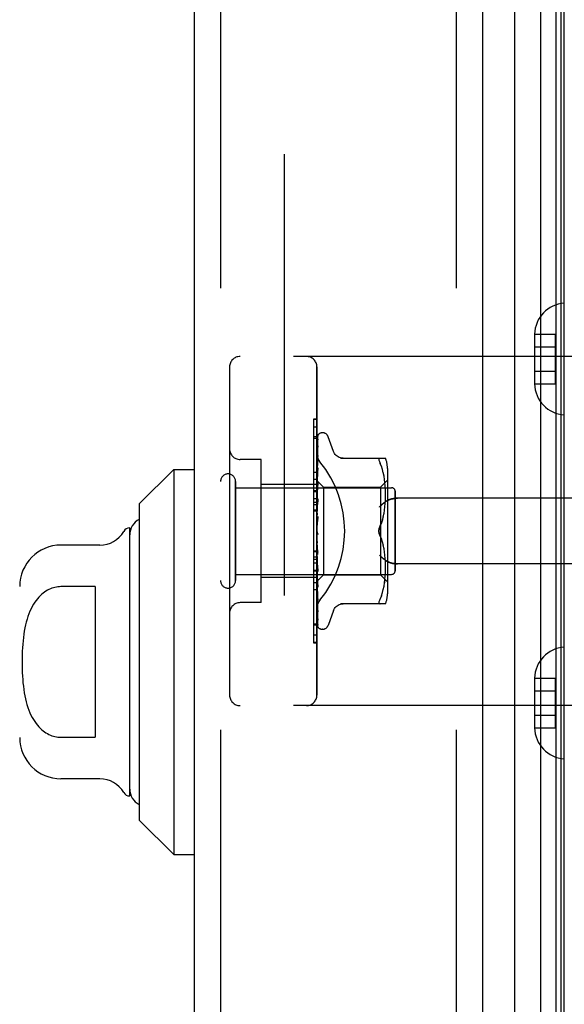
# Model space of a CAD drawing. Header units: inches. Extents: x 0 to 230, y 0 to 149.
# Tile 275 of 285: x 119.4 to 120.95, y 102.62 to 105.44. Entities that reach past the tile are written whole.
import ezdxf

# ---------------------------------------------------------------- set-up
doc = ezdxf.new("R2010")
doc.units = ezdxf.units.IN
doc.header["$LTSCALE"] = 12.648283
doc.header["$MEASUREMENT"] = 0
doc.linetypes.add('HIDDEN', pattern=[0.2, 0.1, -0.1])
doc.layers.get('0').update_dxf_attribs({"linetype": 'CONTINUOUS'})
for name, color, linetype in [('DEFAULT_2', 8, 'HIDDEN'), ('DIMENSIONS', 7, 'CONTINUOUS'), ('LEFTHAND_DOOR_ASSEMBLY', 7, 'CONTINUOUS'), ('RIGHTHAND_DOOR_ASSEMBLY', 7, 'CONTINUOUS')]:
    doc.layers.add(name, color=color, linetype=linetype)
doc.styles.get("Standard").update_dxf_attribs({"font": 'arial.ttf'})
doc.dimstyles.new('DIMSTYLE_1', dxfattribs={"dimtxt": 1.014568, "dimasz": 1.352758, "dimexe": 0.09, "dimexo": 0.07, "dimgap": 0.0375, "dimtad": 0, "dimtih": 1, "dimtoh": 1, "dimzin": 4, "dimdsep": 46, "dimtxsty": 'Standard', "dimblk": '_FILLED', "dimblk1": '_FILLED', "dimblk2": '_FILLED', "dimcen": 0.09, "dimadec": 3, "dimazin": 1, "dimtfac": 1, "dimtdec": 3, "dimtofl": 0, "dimtmove": 0, "dimatfit": 3, "dimldrblk": '_FILLED', "dimfxl": 0, "dimtolj": 1, "dimtzin": 4, "dimarcsym": 0})

# ---------------------------------------------------------------- blocks, each defined once
blk = doc.blocks.new('_FILLED')
at = {"color": 0, "linetype": 'ByBlock'}
blk.add_solid([(0, 0), (-1, 0.2), (-1, -0.2)], dxfattribs=at)
blk = doc.blocks.new('*D10')
at = {"layer": 'DIMENSIONS', "color": 2, "linetype": 'Continuous'}
for p, q in [((119.9703, 103.026), (119.9703, 100.0776)), ((131.6363, 103.026), (131.6363, 100.0776)), ((119.9703, 101.2951), (123.5233, 101.2951)), ((131.6363, 101.2951), (128.0832, 101.2951))]:
    blk.add_line(p, q, dxfattribs=at)
at = {"layer": 'DIMENSIONS', "color": 2, "linetype": 'Continuous', "xscale": 1.3527575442, "yscale": 1.3527575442, "zscale": 1.3527575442, "rotation": 180}
blk.add_blockref('_FILLED', (119.9703, 101.2951), dxfattribs=at)
at = {"layer": 'DIMENSIONS', "color": 2, "linetype": 'Continuous', "xscale": 1.3527575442, "yscale": 1.3527575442, "zscale": 1.3527575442}
blk.add_blockref('_FILLED', (131.6363, 101.2951), dxfattribs=at)
at = {"layer": 'DIMENSIONS', "color": 2, "linetype": 'Continuous', "insert": (125.8033, 101.8024), "char_height": 1.01457, "width": 5.582011, "attachment_point": 2, "line_spacing_factor": 0.9}
blk.add_mtext('11.67\\PUSABLE\\PDEPTH', dxfattribs=at)
blk = doc.blocks.new('*D12')
at = {"layer": 'DIMENSIONS', "color": 2, "linetype": 'Continuous'}
for p, q in [((120.1223, 108.8479), (115.6254, 108.8479)), ((116.8429, 108.8479), (116.8429, 73.8625)), ((116.8429, 36.8479), (116.8429, 71.8334)), ((120.1333, 36.8479), (115.6254, 36.8479))]:
    blk.add_line(p, q, dxfattribs=at)
at = {"layer": 'DIMENSIONS', "color": 2, "linetype": 'Continuous', "xscale": 1.3527575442, "yscale": 1.3527575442, "zscale": 1.3527575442}
for p, rotation in [((116.8429, 108.8479), 90), ((116.8429, 36.8479), 270)]:
    blk.add_blockref('_FILLED', p, dxfattribs=dict(at, rotation=rotation))
at = {"layer": 'DIMENSIONS', "color": 2, "linetype": 'Continuous', "insert": (116.8429, 73.3552), "char_height": 1.01457, "width": 3.545331, "attachment_point": 2, "line_spacing_factor": 0.9}
blk.add_mtext('72.00', dxfattribs=at)

msp = doc.modelspace()

# ---------------------------------------------------------------- linework, layer by layer
at = {"layer": 'DEFAULT_2', "color": 8, "linetype": 'HIDDEN'}
msp.add_line((120.1527, 107.5824), (120.1527, 38.1135), dxfattribs=at)
at = {"layer": 'LEFTHAND_DOOR_ASSEMBLY', "color": 8, "linetype": 'HIDDEN'}
for p, q in [((119.9703, 108.4629), (119.9703, 37.2329)), ((120.6453, 108.4629), (120.6453, 37.2329)), ((121.4443, 104.4729), (120.0263, 104.4729)), ((119.9963, 104.4429), (119.9963, 103.5029)), ((120.2463, 103.5029), (120.2463, 104.4429)), ((120.2363, 104.2707), (120.2363, 103.86)), ((120.2463, 104.2707), (120.2363, 104.2707)), ((120.2463, 104.2423), (120.2363, 104.2423)), ((120.0863, 104.1779), (120.0263, 104.1779)), ((120.0863, 103.7679), (120.0863, 104.1779)), ((120.2463, 104.121), (120.2363, 104.121)), ((120.0133, 103.8309), (120.0133, 104.1149)), ((120.0133, 104.0969), (120.4603, 104.0969)), ((120.2463, 104.1059), (120.0863, 104.1059)), ((120.2463, 104.0649), (120.2363, 104.0649)), ((120.4703, 103.8589), (120.4703, 104.0869)), ((121.4443, 104.0667), (120.4767, 104.0667)), ((120.2463, 104.0548), (120.2363, 104.0548)), ((120.2463, 104.0476), (120.2363, 104.0476)), ((120.2463, 104.0326), (120.2363, 104.0326)), ((120.2363, 103.9163), (120.2463, 103.9163)), ((121.4443, 103.8792), (120.4767, 103.8792)), ((120.0133, 103.8489), (120.4603, 103.8489)), ((120.2463, 103.8399), (120.0863, 103.8399)), ((120.2363, 103.86), (120.2463, 103.86)), ((120.2363, 103.8596), (120.2363, 103.6523)), ((120.2463, 103.8596), (120.2363, 103.8596)), ((120.2463, 103.858), (120.2363, 103.858)), ((120.2463, 103.8045), (120.2363, 103.8045)), ((120.0863, 103.7679), (120.0263, 103.7679)), ((120.2363, 103.7076), (120.2463, 103.7076)), ((120.2463, 103.6532), (120.2363, 103.6532)), ((120.2363, 103.6523), (120.2463, 103.6523)), ((121.4443, 103.4729), (120.0263, 103.4729))]:
    msp.add_line(p, q, dxfattribs=at)
for points in [[(120.255, 104.1709), (120.2546, 104.1715), (120.2541, 104.1721), (120.2537, 104.1727), (120.2532, 104.1734), (120.2528, 104.174), (120.2523, 104.1747), (120.2519, 104.1753), (120.2515, 104.176), (120.2511, 104.1767), (120.2507, 104.1774), (120.2503, 104.1782), (120.25, 104.1789), (120.2496, 104.1796), (120.2493, 104.1804), (120.249, 104.1812), (120.2487, 104.1819), (120.2484, 104.1827), (120.2481, 104.1835), (120.2478, 104.1843), (120.2476, 104.185), (120.2474, 104.1858), (120.2472, 104.1866), (120.247, 104.1874), (120.2469, 104.1882), (120.2467, 104.189), (120.2466, 104.1897), (120.2465, 104.1905), (120.2464, 104.1913), (120.2463, 104.1921), (120.2463, 104.1928), (120.2463, 104.1936), (120.2463, 104.1943)], [(120.4767, 104.0667), (120.4754, 104.0667), (120.4741, 104.0666), (120.4729, 104.0666), (120.4716, 104.0665), (120.4704, 104.0664), (120.4691, 104.0663), (120.4679, 104.0662), (120.4667, 104.066), (120.4655, 104.0658), (120.4644, 104.0656), (120.4632, 104.0654), (120.4621, 104.0652), (120.461, 104.065), (120.46, 104.0647), (120.4589, 104.0644), (120.4579, 104.0642), (120.457, 104.0639), (120.456, 104.0636), (120.4551, 104.0633), (120.4542, 104.0629), (120.4533, 104.0626), (120.4525, 104.0623), (120.4517, 104.0619), (120.4509, 104.0616), (120.4501, 104.0612), (120.4494, 104.0608), (120.4487, 104.0604), (120.448, 104.0601), (120.4473, 104.0597), (120.4467, 104.0593)], [(120.4255, 104.0417), (120.426, 104.0423), (120.4265, 104.0428), (120.427, 104.0434), (120.4276, 104.0439), (120.4281, 104.0445), (120.4287, 104.0451), (120.4293, 104.0457), (120.4299, 104.0462), (120.4305, 104.0468), (120.4311, 104.0474), (120.4317, 104.0479), (120.4323, 104.0485), (120.4329, 104.049), (120.4336, 104.0496), (120.4342, 104.0501), (120.4349, 104.0507), (120.4355, 104.0512), (120.4362, 104.0518), (120.4368, 104.0523), (120.4375, 104.0528), (120.4381, 104.0533), (120.4388, 104.0538), (120.4395, 104.0543), (120.4401, 104.0548), (120.4408, 104.0553), (120.4415, 104.0558), (120.4421, 104.0563), (120.4428, 104.0567), (120.4434, 104.0572), (120.4441, 104.0576), (120.4448, 104.0581), (120.4454, 104.0585), (120.446, 104.0589), (120.4467, 104.0593)], [(120.4467, 103.8866), (120.446, 103.887), (120.4454, 103.8874), (120.4448, 103.8878), (120.4441, 103.8883), (120.4434, 103.8887), (120.4428, 103.8891), (120.4421, 103.8896), (120.4415, 103.8901), (120.4408, 103.8906), (120.4401, 103.891), (120.4395, 103.8915), (120.4388, 103.892), (120.4381, 103.8925), (120.4375, 103.8931), (120.4368, 103.8936), (120.4362, 103.8941), (120.4355, 103.8947), (120.4349, 103.8952), (120.4342, 103.8957), (120.4336, 103.8963), (120.4329, 103.8968), (120.4323, 103.8974), (120.4317, 103.898), (120.4311, 103.8985), (120.4305, 103.8991), (120.4299, 103.8997), (120.4293, 103.9002), (120.4287, 103.9008), (120.4281, 103.9014), (120.4276, 103.9019), (120.427, 103.9025), (120.4265, 103.9031), (120.426, 103.9036), (120.4255, 103.9042)], [(120.4467, 103.8866), (120.4473, 103.8862), (120.448, 103.8858), (120.4487, 103.8854), (120.4494, 103.8851), (120.4501, 103.8847), (120.4509, 103.8843), (120.4517, 103.884), (120.4525, 103.8836), (120.4533, 103.8833), (120.4542, 103.883), (120.4551, 103.8826), (120.456, 103.8823), (120.457, 103.882), (120.4579, 103.8817), (120.4589, 103.8814), (120.46, 103.8812), (120.461, 103.8809), (120.4621, 103.8807), (120.4632, 103.8804), (120.4644, 103.8802), (120.4655, 103.88), (120.4667, 103.8799), (120.4679, 103.8797), (120.4691, 103.8796), (120.4704, 103.8795), (120.4716, 103.8794), (120.4729, 103.8793), (120.4741, 103.8792), (120.4754, 103.8792), (120.4767, 103.8792)], [(120.2463, 103.7516), (120.2463, 103.7523), (120.2463, 103.7531), (120.2463, 103.7538), (120.2464, 103.7546), (120.2465, 103.7554), (120.2466, 103.7561), (120.2467, 103.7569), (120.2469, 103.7577), (120.247, 103.7585), (120.2472, 103.7593), (120.2474, 103.7601), (120.2476, 103.7608), (120.2478, 103.7616), (120.2481, 103.7624), (120.2484, 103.7632), (120.2487, 103.764), (120.249, 103.7647), (120.2493, 103.7655), (120.2496, 103.7662), (120.25, 103.767), (120.2503, 103.7677), (120.2507, 103.7684), (120.2511, 103.7692), (120.2515, 103.7699), (120.2519, 103.7705), (120.2523, 103.7712), (120.2528, 103.7719), (120.2532, 103.7725), (120.2537, 103.7732), (120.2541, 103.7738), (120.2546, 103.7744), (120.255, 103.775)]]:
    msp.add_lwpolyline(points, dxfattribs=at)
for centre, radius, start, end in [((120.0263, 104.4429), 0.03, 90, 180), ((120.2163, 104.4429), 0.03, 0, 90), ((120.0263, 104.2079), 0.03, 180, 270), ((119.9918, 104.1149), 0.0215, 360, 180), ((120.4603, 104.0869), 0.01, 360, 90), ((120.4603, 103.8589), 0.01, 270, 0), ((119.9918, 103.8309), 0.0215, 180, 0), ((120.0263, 103.7379), 0.03, 90, 180), ((120.0263, 103.5029), 0.03, 180, 270), ((120.2163, 103.5029), 0.03, 270, 360)]:
    msp.add_arc(centre, radius, start, end, dxfattribs=at)
msp.add_ellipse((120.0133, 103.9729), major_axis=(0, 0.3125), ratio=1, start_param=-2.256904, end_param=-0.884689, dxfattribs=at)
at = {"layer": 'RIGHTHAND_DOOR_ASSEMBLY', "color": 7, "linetype": 'Continuous'}
for p, q in [((120.8875, 37.1826), (120.8875, 108.5133)), ((120.9309, 108.5044), (120.9309, 37.1915)), ((120.9446, 108.4976), (120.9446, 37.1983)), ((120.9534, 108.4952), (120.9534, 37.2006)), ((120.8123, 108.4849), (120.8123, 37.2109)), ((119.7378, 104.0507), (119.8362, 104.1491)), ((119.8362, 104.1491), (119.8362, 103.0468)), ((119.8362, 104.1491), (119.8953, 104.1491)), ((119.7378, 104.0507), (119.7378, 103.1452)), ((119.7102, 103.2141), (119.7102, 103.9818)), ((119.6249, 103.9326), (119.5134, 103.9326)), ((119.6118, 103.8136), (119.5134, 103.8136)), ((119.6118, 103.8136), (119.6118, 103.3823)), ((119.5134, 103.3823), (119.6118, 103.3823)), ((119.6249, 103.2633), (119.5134, 103.2633)), ((119.7378, 103.1452), (119.8362, 103.0468)), ((119.8362, 103.0468), (119.8953, 103.0468))]:
    msp.add_line(p, q, dxfattribs=at)
at = {"layer": 'RIGHTHAND_DOOR_ASSEMBLY', "color": 3, "linetype": 'Continuous'}
for p, q in [((119.8953, 108.4629), (119.8953, 37.2329)), ((120.7203, 108.4629), (120.7203, 37.2329))]:
    msp.add_line(p, q, dxfattribs=at)
at = {"layer": 'RIGHTHAND_DOOR_ASSEMBLY', "color": 8, "linetype": 'HIDDEN'}
for p, q in [((119.9703, 108.4629), (119.9703, 37.2329)), ((120.6453, 108.4629), (120.6453, 37.2329)), ((120.8698, 104.5365), (120.8698, 104.5354)), ((120.8698, 104.5365), (120.9298, 104.5365)), ((120.8698, 104.5354), (120.8698, 104.3955)), ((120.9298, 104.3944), (120.9298, 104.5365)), ((120.8698, 104.5004), (120.9298, 104.5004)), ((121.4443, 104.4729), (120.0263, 104.4729)), ((119.9963, 104.4429), (119.9963, 103.5029)), ((120.2463, 104.4429), (120.2463, 103.5029)), ((120.8698, 104.4304), (120.9298, 104.4304)), ((120.8698, 104.3955), (120.8698, 104.3944)), ((120.8698, 104.3944), (120.9298, 104.3944)), ((120.2363, 104.2936), (120.2363, 104.0863)), ((120.2463, 104.2936), (120.2363, 104.2936)), ((120.2463, 104.2927), (120.2363, 104.2927)), ((120.2463, 104.2383), (120.2363, 104.2383)), ((120.247, 104.1158), (120.2489, 104.2446)), ((120.247, 104.1157), (120.2489, 104.244)), ((120.247, 104.1107), (120.2489, 104.2353)), ((120.247, 104.1105), (120.2489, 104.2336)), ((120.2497, 104.2468), (120.2492, 104.2462)), ((120.2628, 104.2542), (120.2619, 104.2542)), ((120.2938, 104.2009), (120.2784, 104.2432)), ((120.247, 104.1006), (120.2489, 104.2166)), ((120.247, 104.1003), (120.2489, 104.2137)), ((120.2489, 104.2166), (120.2489, 104.2171)), ((120.2489, 104.2137), (120.249, 104.2142)), ((120.0863, 104.1779), (120.0263, 104.1779)), ((120.0863, 103.7679), (120.0863, 104.1779)), ((120.2473, 104.176), (120.2465, 104.169)), ((120.247, 104.0858), (120.2489, 104.1891)), ((120.247, 104.0855), (120.2489, 104.1852)), ((120.2481, 104.1831), (120.2473, 104.176)), ((120.2489, 104.1892), (120.2481, 104.1831)), ((120.2489, 104.1891), (120.2489, 104.1892)), ((120.2489, 104.1891), (120.2489, 104.1891)), ((120.2489, 104.1852), (120.2489, 104.1853)), ((120.3135, 104.1813), (120.4428, 104.1813)), ((120.2465, 104.169), (120.2463, 104.1668)), ((120.2481, 104.1464), (120.2469, 104.1342)), ((120.247, 104.067), (120.2489, 104.1537)), ((120.247, 104.0666), (120.2489, 104.149)), ((120.2489, 104.1536), (120.2481, 104.1464)), ((120.2489, 104.1537), (120.2489, 104.1536)), ((120.431, 104.1582), (120.4273, 104.1667)), ((120.434, 104.1494), (120.4309, 104.1583)), ((120.4365, 104.14), (120.434, 104.1494)), ((120.4483, 104.1525), (120.4483, 103.7933)), ((120.2363, 104.1414), (120.2463, 104.1414)), ((120.2469, 104.1342), (120.2463, 104.128)), ((120.2463, 104.1172), (120.2653, 104.0982)), ((120.4283, 104.0982), (120.4483, 104.1182)), ((120.4385, 104.1305), (120.4365, 104.1401)), ((120.44, 104.1209), (120.4385, 104.1305)), ((120.4411, 104.1116), (120.44, 104.121)), ((120.0133, 104.1149), (120.0133, 103.8309)), ((120.0133, 104.0969), (120.4603, 104.0969)), ((120.2463, 104.1059), (120.0863, 104.1059)), ((120.2463, 104.1136), (120.247, 104.1107)), ((120.2463, 104.1085), (120.247, 104.1105)), ((120.2463, 104.1051), (120.247, 104.1006)), ((120.2463, 104.0967), (120.247, 104.1004)), ((120.2477, 104.099), (120.2463, 104.0835)), ((120.2463, 104.0918), (120.247, 104.0859)), ((120.247, 104.1158), (120.247, 104.1158)), ((120.247, 104.1157), (120.247, 104.1158)), ((120.247, 104.0448), (120.2489, 104.1118)), ((120.247, 104.1107), (120.247, 104.1105)), ((120.247, 104.1105), (120.247, 104.1107)), ((120.247, 104.0443), (120.2489, 104.1064)), ((120.247, 104.1006), (120.247, 104.1004)), ((120.247, 104.1003), (120.247, 104.1006)), ((120.2489, 104.1116), (120.2477, 104.099)), ((120.2489, 104.1118), (120.2489, 104.1116)), ((120.2653, 104.0982), (120.2653, 103.8477)), ((120.2653, 104.0982), (120.4283, 104.0982)), ((120.4283, 104.0982), (120.4283, 103.9729)), ((120.4419, 104.1026), (120.4411, 104.1116)), ((120.4424, 104.094), (120.4419, 104.1027)), ((120.4427, 104.0856), (120.4424, 104.0941)), ((120.2463, 104.0879), (120.2363, 104.0879)), ((120.2363, 104.0863), (120.2463, 104.0863)), ((120.2363, 104.0859), (120.2363, 103.6751)), ((120.2463, 104.0859), (120.2363, 104.0859)), ((120.2463, 104.0804), (120.247, 104.0856)), ((120.2463, 104.0741), (120.247, 104.0671)), ((120.2463, 104.0603), (120.247, 104.0667)), ((120.2489, 104.0645), (120.2463, 104.035)), ((120.247, 104.0855), (120.247, 104.0859)), ((120.247, 104.0858), (120.247, 104.0856)), ((120.247, 104.0666), (120.247, 104.0671)), ((120.247, 104.067), (120.247, 104.0667)), ((120.247, 104.0199), (120.2489, 104.0648)), ((120.2489, 104.0648), (120.2489, 104.0646)), ((120.4419, 104.0514), (120.4424, 104.0605)), ((120.4424, 104.0603), (120.4427, 104.069)), ((120.4428, 104.0773), (120.4427, 104.0857)), ((120.4427, 104.0689), (120.4428, 104.0775)), ((120.4703, 104.0869), (120.4703, 103.8589)), ((121.4443, 104.0667), (120.4767, 104.0667)), ((120.2463, 104.0528), (120.247, 104.0449)), ((120.2463, 104.037), (120.247, 104.0445)), ((120.247, 104.0194), (120.2489, 104.0588)), ((120.247, 104.0447), (120.247, 104.0449)), ((120.247, 104.0448), (120.247, 104.0445)), ((120.247, 104.0443), (120.247, 104.0447)), ((120.4385, 104.0236), (120.44, 104.0331)), ((120.44, 104.033), (120.4411, 104.0425)), ((120.4411, 104.0423), (120.4419, 104.0516)), ((120.2463, 104.0296), (120.2363, 104.0296)), ((120.2463, 104.0287), (120.247, 104.0201)), ((120.2463, 104.0114), (120.247, 104.0196)), ((120.2489, 104.0143), (120.2463, 103.9844)), ((120.247, 104.0194), (120.247, 104.0201)), ((120.247, 104.0199), (120.247, 104.0196)), ((120.4341, 104.005), (120.4366, 104.0143)), ((120.4365, 104.0142), (120.4385, 104.0237)), ((120.2463, 104.0025), (120.247, 103.9936)), ((120.247, 103.9924), (120.2476, 103.9972)), ((120.4273, 103.9875), (120.431, 103.9961)), ((120.2463, 103.9752), (120.247, 103.9664)), ((120.2463, 103.9694), (120.2465, 103.969)), ((120.2463, 103.957), (120.247, 103.9658)), ((120.2463, 103.9479), (120.247, 103.9394)), ((120.247, 103.9676), (120.2478, 103.9667)), ((120.4273, 103.9584), (120.431, 103.9498)), ((120.4283, 103.9729), (120.4283, 103.8477)), ((120.4341, 103.9409), (120.431, 103.9498)), ((120.2463, 103.9301), (120.247, 103.9389)), ((120.2489, 103.9062), (120.2463, 103.936)), ((120.2463, 103.9215), (120.247, 103.9136)), ((120.2489, 103.9122), (120.247, 103.9398)), ((120.247, 103.9398), (120.247, 103.9389)), ((120.247, 103.9392), (120.247, 103.9394)), ((120.2489, 103.906), (120.247, 103.9392)), ((120.4366, 103.9316), (120.4341, 103.9409)), ((120.4385, 103.9222), (120.4365, 103.9317)), ((120.44, 103.9128), (120.4385, 103.9223)), ((120.2463, 103.9133), (120.2363, 103.9133)), ((120.2463, 103.8982), (120.2363, 103.8982)), ((120.2463, 103.8911), (120.2363, 103.8911)), ((120.2463, 103.9048), (120.247, 103.9131)), ((120.2463, 103.8969), (120.247, 103.8899)), ((120.247, 103.9138), (120.247, 103.9131)), ((120.2489, 103.8628), (120.247, 103.9138)), ((120.247, 103.9133), (120.247, 103.9136)), ((120.2489, 103.857), (120.247, 103.9133)), ((120.2489, 103.9061), (120.2489, 103.9059)), ((120.4411, 103.9034), (120.44, 103.9129)), ((120.4419, 103.8943), (120.4411, 103.9036)), ((120.4424, 103.8854), (120.4419, 103.8945)), ((120.2463, 103.881), (120.2363, 103.881)), ((120.2463, 103.882), (120.247, 103.8895)), ((120.2463, 103.8862), (120.2489, 103.8573)), ((120.2463, 103.8751), (120.247, 103.8693)), ((120.2463, 103.8624), (120.247, 103.8689)), ((120.247, 103.89), (120.247, 103.8895)), ((120.2489, 103.8175), (120.247, 103.89)), ((120.247, 103.8896), (120.247, 103.8899)), ((120.2489, 103.8124), (120.247, 103.8896)), ((120.247, 103.8694), (120.247, 103.8689)), ((120.2489, 103.7779), (120.247, 103.8694)), ((120.247, 103.869), (120.247, 103.8693)), ((120.2489, 103.7736), (120.247, 103.869)), ((120.4427, 103.8768), (120.4424, 103.8856)), ((120.4428, 103.8684), (120.4427, 103.877)), ((120.4427, 103.8601), (120.4428, 103.8686)), ((121.4443, 103.8792), (120.4767, 103.8792)), ((120.0133, 103.8489), (120.4603, 103.8489)), ((120.2463, 103.8399), (120.0863, 103.8399)), ((120.2463, 103.8568), (120.247, 103.8524)), ((120.2463, 103.8469), (120.247, 103.8521)), ((120.2463, 103.8427), (120.247, 103.8398)), ((120.2463, 103.8359), (120.247, 103.8396)), ((120.247, 103.8524), (120.247, 103.8521)), ((120.2489, 103.7454), (120.247, 103.8524)), ((120.247, 103.8521), (120.247, 103.8524)), ((120.2489, 103.742), (120.247, 103.8521)), ((120.247, 103.8294), (120.2653, 103.8477)), ((120.247, 103.8399), (120.247, 103.8396)), ((120.2489, 103.7211), (120.247, 103.8399)), ((120.247, 103.8397), (120.247, 103.8398)), ((120.2489, 103.7187), (120.247, 103.8397)), ((120.2489, 103.8573), (120.2489, 103.857)), ((120.2653, 103.8477), (120.4283, 103.8477)), ((120.4283, 103.8477), (120.4483, 103.8277)), ((120.4419, 103.8432), (120.4424, 103.8519)), ((120.4424, 103.8518), (120.4427, 103.8603)), ((120.2463, 103.8249), (120.2363, 103.8249)), ((120.2463, 103.8299), (120.247, 103.832)), ((120.2463, 103.8287), (120.247, 103.8295)), ((120.247, 103.8321), (120.247, 103.832)), ((120.2489, 103.7047), (120.247, 103.8321)), ((120.247, 103.832), (120.247, 103.8321)), ((120.247, 103.8295), (120.247, 103.8295)), ((120.2489, 103.7004), (120.247, 103.8295)), ((120.2477, 103.8245), (120.2489, 103.8126)), ((120.2489, 103.8126), (120.2489, 103.8124)), ((120.4365, 103.8058), (120.4385, 103.8154)), ((120.4385, 103.8154), (120.44, 103.825)), ((120.4411, 103.8343), (120.44, 103.825)), ((120.2463, 103.7977), (120.2469, 103.7917)), ((120.2469, 103.7917), (120.2477, 103.7841)), ((120.431, 103.7877), (120.4273, 103.7792)), ((120.4309, 103.7876), (120.434, 103.7965)), ((120.434, 103.7965), (120.4365, 103.8059)), ((120.0863, 103.7679), (120.0263, 103.7679)), ((120.2489, 103.7736), (120.2489, 103.7736)), ((120.4428, 103.7646), (120.3135, 103.7646)), ((120.2489, 103.7417), (120.2489, 103.742)), ((120.2938, 103.7449), (120.2784, 103.7027)), ((120.2463, 103.7036), (120.2363, 103.7036)), ((120.249, 103.718), (120.2489, 103.7187)), ((120.2503, 103.6965), (120.2506, 103.6962)), ((120.2463, 103.6751), (120.2363, 103.6751)), ((120.2628, 103.6917), (120.2619, 103.6917)), ((120.8698, 103.5515), (120.8698, 103.5504)), ((120.8698, 103.5515), (120.9298, 103.5515)), ((120.8698, 103.5504), (120.8698, 103.4105)), ((120.9298, 103.4094), (120.9298, 103.5515)), ((120.8698, 103.5154), (120.9298, 103.5154)), ((121.4443, 103.4729), (120.0263, 103.4729)), ((120.8698, 103.4454), (120.9298, 103.4454)), ((120.8698, 103.4105), (120.8698, 103.4094)), ((120.8698, 103.4094), (120.9298, 103.4094))]:
    msp.add_line(p, q, dxfattribs=at)
for points in [[(120.2496, 104.2473), (120.2491, 104.2464), (120.2486, 104.2451), (120.248, 104.2437), (120.2475, 104.2423), (120.2471, 104.2408), (120.2466, 104.2391), (120.2463, 104.2375)], [(120.2492, 104.2462), (120.249, 104.2458), (120.2487, 104.2454), (120.2484, 104.245), (120.2481, 104.2445), (120.2478, 104.244), (120.2475, 104.2435), (120.2472, 104.2429), (120.2469, 104.2423), (120.2466, 104.2416), (120.2463, 104.2409), (120.2463, 104.2407)], [(120.2471, 104.2451), (120.247, 104.245), (120.2466, 104.2441), (120.2463, 104.2432)], [(120.249, 104.2365), (120.2487, 104.2351), (120.2482, 104.2331), (120.2478, 104.231), (120.2474, 104.2288), (120.2469, 104.2266), (120.2465, 104.2243), (120.2463, 104.2226)], [(120.2489, 104.2345), (120.2485, 104.2337), (120.2482, 104.2333), (120.2479, 104.2328), (120.2477, 104.2323), (120.2474, 104.2317), (120.2471, 104.2311), (120.2468, 104.2305), (120.2466, 104.2298), (120.2463, 104.2292), (120.2463, 104.229)], [(120.2489, 104.2446), (120.2489, 104.2452), (120.249, 104.2458), (120.2492, 104.2464), (120.2494, 104.2469), (120.2496, 104.2473)], [(120.2489, 104.244), (120.2489, 104.2444), (120.249, 104.245), (120.2491, 104.2455), (120.2493, 104.246), (120.2495, 104.2464), (120.2496, 104.2467), (120.2497, 104.2468), (120.2497, 104.2469)], [(120.2489, 104.2353), (120.2489, 104.2358), (120.249, 104.2363), (120.249, 104.2365)], [(120.2491, 104.2349), (120.2491, 104.235), (120.2492, 104.235), (120.2491, 104.2349), (120.249, 104.2348), (120.2489, 104.2345)], [(120.2489, 104.2336), (120.2489, 104.234), (120.249, 104.2345), (120.2491, 104.2348), (120.2491, 104.2349)], [(120.2497, 104.2469), (120.2497, 104.2469), (120.2497, 104.2468)], [(120.2489, 104.2171), (120.2486, 104.2151), (120.2482, 104.2123), (120.2477, 104.2094), (120.2473, 104.2066), (120.2469, 104.2036), (120.2465, 104.2007), (120.2463, 104.1988)], [(120.2477, 104.2116), (120.2474, 104.2109), (120.2471, 104.2102), (120.2467, 104.2094), (120.2464, 104.2086), (120.2463, 104.2081)], [(120.249, 104.2142), (120.249, 104.2143), (120.2489, 104.2142), (120.2489, 104.214), (120.2487, 104.2137), (120.2485, 104.2133), (120.2483, 104.2128), (120.2477, 104.2116)], [(120.2463, 104.1943), (120.2463, 104.1936), (120.2463, 104.1928), (120.2463, 104.1921), (120.2464, 104.1913), (120.2465, 104.1905), (120.2466, 104.1897), (120.2467, 104.189), (120.2469, 104.1882), (120.247, 104.1874), (120.2472, 104.1866), (120.2474, 104.1858), (120.2476, 104.185), (120.2478, 104.1843), (120.2481, 104.1835), (120.2484, 104.1827), (120.2487, 104.1819), (120.249, 104.1812), (120.2493, 104.1804), (120.2496, 104.1796), (120.25, 104.1789), (120.2503, 104.1782), (120.2507, 104.1774), (120.2511, 104.1767), (120.2515, 104.176), (120.2519, 104.1753), (120.2523, 104.1747), (120.2528, 104.174), (120.2532, 104.1734), (120.2537, 104.1727), (120.2541, 104.1721), (120.2546, 104.1715), (120.255, 104.1709)], [(120.2489, 104.1853), (120.2489, 104.1853), (120.2489, 104.1851), (120.2488, 104.1848), (120.2487, 104.1844), (120.2484, 104.1839), (120.2482, 104.1833), (120.2479, 104.1826), (120.2476, 104.1819), (120.2472, 104.1812), (120.2469, 104.1803), (120.2465, 104.1795), (120.2463, 104.1788)], [(120.3214, 104.1813), (120.3177, 104.1815), (120.3141, 104.1822), (120.3105, 104.1834), (120.3071, 104.185), (120.304, 104.1871), (120.3011, 104.1895), (120.2986, 104.1923), (120.2965, 104.1953), (120.2948, 104.1985), (120.294, 104.2005)], [(120.4273, 104.1813), (120.4261, 104.1811), (120.4251, 104.1806), (120.4244, 104.1797), (120.424, 104.1787), (120.4239, 104.1774), (120.424, 104.1758), (120.4244, 104.174), (120.4251, 104.1719), (120.4261, 104.1694), (120.4273, 104.1667)], [(120.2489, 104.149), (120.2489, 104.1488), (120.2488, 104.1485), (120.2487, 104.148), (120.2486, 104.1475), (120.2483, 104.1469), (120.2481, 104.1463), (120.2478, 104.1456), (120.2471, 104.1441)], [(120.2471, 104.1441), (120.2468, 104.1434), (120.2464, 104.1426), (120.2463, 104.1421)], [(120.2463, 104.1171), (120.2464, 104.1168), (120.2466, 104.1165), (120.2468, 104.1162), (120.247, 104.1158)], [(120.2463, 104.1168), (120.2465, 104.1165), (120.2467, 104.1162), (120.2469, 104.116), (120.247, 104.1159), (120.247, 104.1158), (120.247, 104.1158)], [(120.2463, 104.1162), (120.2465, 104.116), (120.2467, 104.1158), (120.2469, 104.1157), (120.247, 104.1157), (120.247, 104.1157), (120.247, 104.1157)], [(120.2463, 104.1154), (120.2464, 104.1155), (120.2466, 104.1156), (120.2468, 104.1157), (120.247, 104.1158)], [(120.2463, 104.1123), (120.2465, 104.1118), (120.2467, 104.1115), (120.2469, 104.1112), (120.247, 104.1109), (120.247, 104.1107), (120.247, 104.1107)], [(120.2463, 104.1104), (120.2465, 104.1103), (120.2467, 104.1102), (120.2469, 104.1103), (120.247, 104.1104), (120.247, 104.1105)], [(120.2463, 104.1027), (120.2465, 104.1022), (120.2467, 104.1017), (120.2469, 104.1013), (120.247, 104.1009), (120.247, 104.1006), (120.247, 104.1006)], [(120.2477, 104.1025), (120.247, 104.101), (120.2466, 104.1002), (120.2463, 104.0994)], [(120.2463, 104.0996), (120.2465, 104.0996), (120.2467, 104.0997), (120.2469, 104.0998), (120.247, 104.1), (120.247, 104.1003)], [(120.2489, 104.1064), (120.2489, 104.1062), (120.2488, 104.1058), (120.2487, 104.1052), (120.2485, 104.1046), (120.2483, 104.1039), (120.248, 104.1032), (120.2477, 104.1025)], [(120.2463, 104.0884), (120.2465, 104.0878), (120.2467, 104.0873), (120.2469, 104.0868), (120.247, 104.0863), (120.247, 104.0859), (120.247, 104.0858)], [(120.2463, 104.0842), (120.2465, 104.0844), (120.2467, 104.0846), (120.2469, 104.0848), (120.247, 104.0851), (120.247, 104.0855)], [(120.2463, 104.0699), (120.2465, 104.0693), (120.2467, 104.0687), (120.2469, 104.0682), (120.247, 104.0676), (120.247, 104.0672), (120.247, 104.067)], [(120.2463, 104.0649), (120.2465, 104.0651), (120.2467, 104.0654), (120.2469, 104.0658), (120.247, 104.0662), (120.247, 104.0666)], [(120.4467, 104.0593), (120.4473, 104.0597), (120.448, 104.0601), (120.4487, 104.0604), (120.4494, 104.0608), (120.4501, 104.0612), (120.4509, 104.0616), (120.4517, 104.0619), (120.4525, 104.0623), (120.4533, 104.0626), (120.4542, 104.0629), (120.4551, 104.0633), (120.456, 104.0636), (120.457, 104.0639), (120.4579, 104.0642), (120.4589, 104.0644), (120.46, 104.0647), (120.461, 104.065), (120.4621, 104.0652), (120.4632, 104.0654), (120.4644, 104.0656), (120.4655, 104.0658), (120.4667, 104.066), (120.4679, 104.0662), (120.4691, 104.0663), (120.4704, 104.0664), (120.4716, 104.0665), (120.4729, 104.0666), (120.4741, 104.0666), (120.4754, 104.0667), (120.4767, 104.0667)], [(120.2489, 104.0589), (120.2488, 104.0583), (120.2487, 104.0576), (120.2485, 104.0569), (120.2482, 104.0562), (120.2479, 104.0555), (120.2476, 104.0549), (120.2473, 104.0543), (120.247, 104.0537), (120.2466, 104.0531), (120.2463, 104.0525), (120.2463, 104.0523)], [(120.2463, 104.0479), (120.2465, 104.0473), (120.2467, 104.0467), (120.2469, 104.0461), (120.247, 104.0455), (120.247, 104.045), (120.247, 104.0448)], [(120.2463, 104.0422), (120.2465, 104.0425), (120.2467, 104.0429), (120.2469, 104.0433), (120.247, 104.0437), (120.247, 104.0442), (120.247, 104.0443)], [(120.4467, 104.0593), (120.446, 104.0589), (120.4454, 104.0585), (120.4448, 104.0581), (120.4441, 104.0576), (120.4434, 104.0572), (120.4428, 104.0567), (120.4421, 104.0563), (120.4415, 104.0558), (120.4408, 104.0553), (120.4401, 104.0548), (120.4395, 104.0543), (120.4388, 104.0538), (120.4381, 104.0533), (120.4375, 104.0528), (120.4368, 104.0523), (120.4362, 104.0518), (120.4355, 104.0512), (120.4349, 104.0507), (120.4342, 104.0501), (120.4336, 104.0496), (120.4329, 104.049), (120.4323, 104.0485), (120.4317, 104.0479), (120.4311, 104.0474), (120.4305, 104.0468), (120.4299, 104.0462), (120.4293, 104.0457), (120.4287, 104.0451), (120.4281, 104.0445), (120.4276, 104.0439), (120.427, 104.0434), (120.4265, 104.0428), (120.426, 104.0423), (120.4255, 104.0417)], [(120.2463, 104.0233), (120.2465, 104.0226), (120.2467, 104.022), (120.2469, 104.0214), (120.247, 104.0208), (120.247, 104.0202), (120.247, 104.0199)], [(120.2463, 104.017), (120.2465, 104.0174), (120.2467, 104.0179), (120.2469, 104.0184), (120.247, 104.019), (120.247, 104.0194)], [(120.2489, 104.0079), (120.2488, 104.0075), (120.2486, 104.0068), (120.2484, 104.0062), (120.2482, 104.0056), (120.2479, 104.0051), (120.2476, 104.0046), (120.2474, 104.0042), (120.2471, 104.0038), (120.2469, 104.0034), (120.2466, 104.0031), (120.2464, 104.0027), (120.2463, 104.0025)], [(120.2476, 103.9972), (120.2485, 104.0052), (120.2489, 104.0078)], [(120.4341, 104.005), (120.431, 103.9961), (120.4273, 103.9875)], [(120.2463, 103.9968), (120.2465, 103.9962), (120.2467, 103.9956), (120.2469, 103.9949), (120.247, 103.9943), (120.247, 103.9937), (120.247, 103.9931)], [(120.2463, 103.9902), (120.2465, 103.9907), (120.2467, 103.9912), (120.2469, 103.9918), (120.247, 103.9924)], [(120.247, 103.9924), (120.247, 103.993), (120.247, 103.9936)], [(120.4239, 103.9729), (120.424, 103.9753), (120.4243, 103.9778), (120.4248, 103.9802), (120.4254, 103.9827), (120.4263, 103.9852), (120.4273, 103.9875)], [(120.4248, 103.9806), (120.4245, 103.9791), (120.4242, 103.9775), (120.4241, 103.976), (120.4239, 103.9744), (120.4239, 103.9729)], [(120.4273, 103.9875), (120.4268, 103.9863), (120.4262, 103.9849), (120.4257, 103.9835), (120.4252, 103.9821)], [(120.2463, 103.9686), (120.2464, 103.9684), (120.2466, 103.9682), (120.2467, 103.968), (120.2468, 103.9679), (120.2469, 103.9678), (120.2469, 103.9677)], [(120.2463, 103.9627), (120.2465, 103.9633), (120.2467, 103.9639), (120.2469, 103.9645), (120.247, 103.9652), (120.247, 103.9658), (120.247, 103.9664)], [(120.2465, 103.969), (120.2465, 103.9689), (120.2467, 103.9683), (120.2469, 103.9677), (120.247, 103.9671), (120.247, 103.9665), (120.247, 103.9658)], [(120.2478, 103.9667), (120.2476, 103.967), (120.2474, 103.9673), (120.2471, 103.9678), (120.2469, 103.9682), (120.2467, 103.9686), (120.2465, 103.969)], [(120.2469, 103.9677), (120.2471, 103.9676), (120.2471, 103.9676), (120.2471, 103.9675), (120.2472, 103.9675), (120.2472, 103.9674), (120.2473, 103.9673), (120.2474, 103.9672), (120.2474, 103.9672)], [(120.2475, 103.9671), (120.2476, 103.967), (120.2477, 103.9668), (120.2478, 103.9667), (120.2478, 103.9667)], [(120.2478, 103.9667), (120.248, 103.9663), (120.2482, 103.9659), (120.2484, 103.9654), (120.2486, 103.9649), (120.2488, 103.9644), (120.2489, 103.9638), (120.2489, 103.9632), (120.2489, 103.9626)], [(120.4239, 103.9729), (120.424, 103.971), (120.4241, 103.9691), (120.4244, 103.9672), (120.4249, 103.9653)], [(120.4273, 103.9584), (120.4263, 103.9607), (120.4254, 103.9632), (120.4248, 103.9656), (120.4243, 103.9681), (120.424, 103.9706), (120.4239, 103.9729)], [(120.4254, 103.9634), (120.426, 103.9616), (120.4266, 103.9599), (120.4273, 103.9584)], [(120.2463, 103.9422), (120.2465, 103.9417), (120.2467, 103.9412), (120.2469, 103.9406), (120.247, 103.94), (120.247, 103.9398)], [(120.2463, 103.9357), (120.2465, 103.9363), (120.2467, 103.9369), (120.2469, 103.9376), (120.247, 103.9382), (120.247, 103.9388), (120.247, 103.9392)], [(120.2463, 103.9183), (120.2464, 103.918), (120.2467, 103.9175), (120.2473, 103.9165)], [(120.2463, 103.9161), (120.2465, 103.9157), (120.2467, 103.9152), (120.2469, 103.9147), (120.247, 103.9142), (120.247, 103.9138)], [(120.2463, 103.91), (120.2465, 103.9106), (120.2467, 103.9112), (120.2469, 103.9119), (120.247, 103.9125), (120.247, 103.913), (120.247, 103.9133)], [(120.2463, 103.892), (120.2465, 103.8917), (120.2467, 103.8913), (120.2469, 103.8909), (120.247, 103.8905), (120.247, 103.89)], [(120.2473, 103.9165), (120.2476, 103.916), (120.2479, 103.9154), (120.2482, 103.9149), (120.2484, 103.9142), (120.2486, 103.9136), (120.2488, 103.9129), (120.2489, 103.9123), (120.2489, 103.9121)], [(120.4255, 103.9042), (120.426, 103.9036), (120.4265, 103.9031), (120.427, 103.9025), (120.4276, 103.9019), (120.4281, 103.9014), (120.4287, 103.9008), (120.4293, 103.9002), (120.4299, 103.8997), (120.4305, 103.8991), (120.4311, 103.8985), (120.4317, 103.898), (120.4323, 103.8974), (120.4329, 103.8968), (120.4336, 103.8963), (120.4342, 103.8957), (120.4349, 103.8952), (120.4355, 103.8947), (120.4362, 103.8941), (120.4368, 103.8936), (120.4375, 103.8931), (120.4381, 103.8925), (120.4388, 103.892), (120.4395, 103.8915), (120.4401, 103.891), (120.4408, 103.8906), (120.4415, 103.8901), (120.4421, 103.8896), (120.4428, 103.8891), (120.4434, 103.8887), (120.4441, 103.8883), (120.4448, 103.8878), (120.4454, 103.8874), (120.446, 103.887), (120.4467, 103.8866)], [(120.2463, 103.8866), (120.2465, 103.8872), (120.2467, 103.8878), (120.2469, 103.8884), (120.247, 103.8889), (120.247, 103.8894), (120.247, 103.8896)], [(120.2463, 103.8709), (120.2465, 103.8707), (120.2467, 103.8704), (120.2469, 103.8701), (120.247, 103.8697), (120.247, 103.8694)], [(120.2463, 103.8696), (120.2466, 103.8689), (120.2469, 103.8683)], [(120.2463, 103.8663), (120.2465, 103.8668), (120.2467, 103.8674), (120.2469, 103.8679), (120.247, 103.8684), (120.247, 103.8689), (120.247, 103.869)], [(120.2469, 103.8683), (120.2476, 103.8669), (120.2479, 103.8662), (120.2482, 103.8655), (120.2485, 103.8648), (120.2487, 103.8641), (120.2488, 103.8634), (120.2489, 103.8629), (120.2489, 103.8628)], [(120.4767, 103.8792), (120.4754, 103.8792), (120.4741, 103.8792), (120.4729, 103.8793), (120.4716, 103.8794), (120.4704, 103.8795), (120.4691, 103.8796), (120.4679, 103.8797), (120.4667, 103.8799), (120.4655, 103.88), (120.4644, 103.8802), (120.4632, 103.8804), (120.4621, 103.8807), (120.461, 103.8809), (120.46, 103.8812), (120.4589, 103.8814), (120.4579, 103.8817), (120.457, 103.882), (120.456, 103.8823), (120.4551, 103.8826), (120.4542, 103.883), (120.4533, 103.8833), (120.4525, 103.8836), (120.4517, 103.884), (120.4509, 103.8843), (120.4501, 103.8847), (120.4494, 103.8851), (120.4487, 103.8854), (120.448, 103.8858), (120.4473, 103.8862), (120.4467, 103.8866)], [(120.2463, 103.8534), (120.2465, 103.8533), (120.2467, 103.8532), (120.2469, 103.853), (120.247, 103.8527), (120.247, 103.8524)], [(120.2463, 103.8498), (120.2465, 103.8503), (120.2467, 103.8508), (120.2469, 103.8513), (120.247, 103.8517), (120.247, 103.8521), (120.247, 103.8521)], [(120.2463, 103.8403), (120.2465, 103.8403), (120.2467, 103.8403), (120.2469, 103.8402), (120.247, 103.8401), (120.247, 103.8399)], [(120.2463, 103.8378), (120.2465, 103.8383), (120.2467, 103.8387), (120.2469, 103.839), (120.247, 103.8394), (120.247, 103.8396), (120.247, 103.8397)], [(120.2463, 103.8396), (120.2465, 103.8371), (120.2477, 103.8245)], [(120.44, 103.8249), (120.4411, 103.8343), (120.4419, 103.8433)], [(120.2463, 103.8333), (120.2464, 103.833), (120.2466, 103.8326), (120.2468, 103.8324), (120.247, 103.8321)], [(120.2463, 103.832), (120.2465, 103.8321), (120.2467, 103.8322), (120.2469, 103.8322), (120.247, 103.8322), (120.247, 103.8321)], [(120.2463, 103.8307), (120.2465, 103.8311), (120.2467, 103.8314), (120.2469, 103.8316), (120.247, 103.8319), (120.247, 103.832), (120.247, 103.832)], [(120.2463, 103.829), (120.2464, 103.829), (120.2466, 103.8291), (120.2468, 103.8293), (120.247, 103.8295)], [(120.2463, 103.8244), (120.2463, 103.8243), (120.2467, 103.8234), (120.247, 103.8226)], [(120.247, 103.8226), (120.2478, 103.821), (120.2481, 103.8203), (120.2484, 103.8195), (120.2486, 103.8189), (120.2488, 103.8183), (120.2489, 103.8178), (120.2489, 103.8175)], [(120.2463, 103.7846), (120.2465, 103.784), (120.2468, 103.7832), (120.2471, 103.7824), (120.2478, 103.7809)], [(120.2477, 103.7841), (120.2481, 103.7802), (120.2489, 103.7736)], [(120.2478, 103.7809), (120.2481, 103.7803), (120.2484, 103.7796), (120.2486, 103.7791), (120.2488, 103.7786), (120.2488, 103.7782), (120.2489, 103.778), (120.2489, 103.7779)], [(120.4273, 103.7792), (120.4261, 103.7764), (120.4251, 103.774), (120.4244, 103.7719), (120.424, 103.7701), (120.4239, 103.7685), (120.424, 103.7672), (120.4244, 103.7661), (120.4251, 103.7653), (120.4261, 103.7648), (120.4273, 103.7646)], [(120.255, 103.775), (120.2546, 103.7744), (120.2541, 103.7738), (120.2537, 103.7732), (120.2532, 103.7725), (120.2528, 103.7719), (120.2523, 103.7712), (120.2519, 103.7705), (120.2515, 103.7699), (120.2511, 103.7692), (120.2507, 103.7684), (120.2503, 103.7677), (120.25, 103.767), (120.2496, 103.7662), (120.2493, 103.7655), (120.249, 103.7647), (120.2487, 103.764), (120.2484, 103.7632), (120.2481, 103.7624), (120.2478, 103.7616), (120.2476, 103.7608), (120.2474, 103.7601), (120.2472, 103.7593), (120.247, 103.7585), (120.2469, 103.7577), (120.2467, 103.7569), (120.2466, 103.7561), (120.2465, 103.7554), (120.2464, 103.7546), (120.2463, 103.7538), (120.2463, 103.7531), (120.2463, 103.7523), (120.2463, 103.7516)], [(120.2463, 103.7621), (120.2465, 103.7601), (120.2469, 103.7568), (120.2473, 103.7536), (120.2477, 103.7504), (120.2481, 103.7472), (120.2489, 103.7417)], [(120.2463, 103.7514), (120.2463, 103.7512), (120.2467, 103.7503), (120.247, 103.7494), (120.2474, 103.7486), (120.2477, 103.7479), (120.248, 103.7473), (120.2483, 103.7467), (120.2486, 103.7461), (120.2487, 103.7457), (120.2488, 103.7455)], [(120.294, 103.7454), (120.2948, 103.7473), (120.2965, 103.7506), (120.2986, 103.7536), (120.3011, 103.7564), (120.304, 103.7588), (120.3071, 103.7609), (120.3105, 103.7625), (120.3141, 103.7637), (120.3177, 103.7644), (120.3214, 103.7646)], [(120.2463, 103.7341), (120.2465, 103.7323), (120.2469, 103.7297), (120.2473, 103.7271), (120.2477, 103.7246), (120.2482, 103.7221), (120.2486, 103.7197), (120.249, 103.718)], [(120.2463, 103.7262), (120.2465, 103.7256), (120.2468, 103.7249), (120.2471, 103.7242), (120.2474, 103.7235), (120.2477, 103.7229), (120.248, 103.7223), (120.2485, 103.7212)], [(120.2488, 103.7455), (120.2488, 103.7454), (120.2489, 103.7452), (120.2489, 103.7451), (120.2489, 103.7452), (120.2489, 103.7454)], [(120.2463, 103.7147), (120.2466, 103.713), (120.247, 103.7111), (120.2474, 103.7092), (120.2479, 103.7074), (120.2483, 103.7057), (120.2488, 103.7041), (120.2492, 103.703)], [(120.2463, 103.7098), (120.2465, 103.7092), (120.2468, 103.7085), (120.2471, 103.7078), (120.2474, 103.7071), (120.2477, 103.7065), (120.2481, 103.706), (120.2484, 103.7054), (120.2486, 103.705), (120.2491, 103.7042)], [(120.2463, 103.7044), (120.2467, 103.7029), (120.2472, 103.7016), (120.2477, 103.7003), (120.2483, 103.6992), (120.249, 103.698), (120.2499, 103.6969), (120.2507, 103.696)], [(120.2463, 103.7029), (120.2464, 103.7026), (120.2466, 103.7021), (120.2467, 103.7017), (120.2469, 103.7013), (120.2471, 103.7009), (120.2473, 103.7006), (120.2475, 103.7002), (120.2477, 103.6999), (120.2479, 103.6995), (120.2481, 103.6992), (120.2483, 103.6989), (120.2485, 103.6986), (120.2487, 103.6983), (120.2489, 103.698), (120.2491, 103.6978), (120.2493, 103.6975), (120.2495, 103.6973), (120.2497, 103.6971), (120.2499, 103.6969), (120.25, 103.6968), (120.2502, 103.6966), (120.2503, 103.6965)], [(120.2485, 103.7212), (120.2487, 103.7208), (120.2489, 103.7205), (120.249, 103.7203), (120.249, 103.7202)], [(120.249, 103.7202), (120.249, 103.7202), (120.249, 103.7202), (120.249, 103.7204), (120.2489, 103.7207), (120.2489, 103.7211)], [(120.2493, 103.7039), (120.2493, 103.7038), (120.2493, 103.7038), (120.2493, 103.704), (120.2492, 103.7042), (120.2491, 103.7046), (120.249, 103.705), (120.2489, 103.7055), (120.2489, 103.7059)], [(120.2492, 103.703), (120.2492, 103.7031), (120.249, 103.7036), (120.2489, 103.7041), (120.2489, 103.7047)], [(120.2506, 103.6962), (120.2506, 103.6962), (120.2506, 103.6962), (120.2505, 103.6963), (120.2504, 103.6964), (120.2503, 103.6966), (120.2501, 103.6968), (120.25, 103.697), (120.2498, 103.6972), (120.2497, 103.6975), (120.2495, 103.6977), (120.2494, 103.698), (120.2493, 103.6983), (120.2492, 103.6986), (120.2491, 103.6989), (120.249, 103.6992), (120.249, 103.6995), (120.2489, 103.6999), (120.2489, 103.7002), (120.2489, 103.7004)], [(120.2491, 103.7042), (120.2493, 103.704), (120.2493, 103.7039)]]:
    msp.add_lwpolyline(points, dxfattribs=at)
at = {"layer": 'RIGHTHAND_DOOR_ASSEMBLY', "color": 7, "linetype": 'Continuous'}
msp.add_lwpolyline([(119.5134, 103.8136), (119.509, 103.8134), (119.5047, 103.8131), (119.5003, 103.8125), (119.496, 103.8116), (119.4917, 103.8104), (119.4874, 103.8091), (119.4831, 103.8074), (119.4788, 103.8055), (119.4746, 103.8033), (119.4704, 103.8008), (119.4662, 103.798), (119.462, 103.7949), (119.4579, 103.7914), (119.4539, 103.7877), (119.4499, 103.7836), (119.446, 103.7791), (119.4421, 103.7741), (119.4383, 103.7688), (119.4346, 103.7631), (119.4311, 103.7569), (119.4277, 103.7503), (119.4245, 103.7433), (119.4215, 103.736), (119.4188, 103.7284), (119.4162, 103.7205), (119.414, 103.7123), (119.4119, 103.7039), (119.4101, 103.6953), (119.4084, 103.6864), (119.407, 103.6772), (119.4058, 103.6679), (119.4048, 103.6583), (119.4039, 103.6486), (119.4032, 103.6387), (119.4027, 103.6287), (119.4023, 103.6185), (119.4021, 103.6083), (119.402, 103.5981), (119.4021, 103.5879), (119.4023, 103.5777), (119.4027, 103.5676), (119.4032, 103.5576), (119.4039, 103.5477), (119.4047, 103.5379), (119.4057, 103.5284), (119.407, 103.519), (119.4084, 103.5099), (119.41, 103.501), (119.4118, 103.4923), (119.4139, 103.4839), (119.4161, 103.4757), (119.4187, 103.4678), (119.4214, 103.4601), (119.4244, 103.4527), (119.4276, 103.4457), (119.431, 103.4391), (119.4346, 103.4329), (119.4383, 103.4271), (119.4421, 103.4218), (119.4459, 103.4168), (119.4499, 103.4123), (119.4539, 103.4082), (119.4579, 103.4045), (119.462, 103.401), (119.4662, 103.3979), (119.4704, 103.3951), (119.4746, 103.3926), (119.4788, 103.3904), (119.4831, 103.3885), (119.4874, 103.3868), (119.4917, 103.3854), (119.496, 103.3843), (119.5003, 103.3834), (119.5047, 103.3828), (119.509, 103.3824), (119.5134, 103.3823)], dxfattribs=at)
at = {"layer": 'RIGHTHAND_DOOR_ASSEMBLY', "color": 8, "linetype": 'HIDDEN'}
for centre, radius, start, end in [((120.9598, 104.5354), 0.09, 93.2246, 179.328), ((120.0263, 104.4429), 0.03, 90, 180), ((120.2163, 104.4429), 0.03, 0, 90), ((120.9598, 104.3954), 0.09, 180.672, 266.7754), ((120.2619, 104.2375), 0.0167, 90, 152.8512), ((120.2628, 104.2375), 0.0167, 20, 90), ((120.0263, 104.2079), 0.03, 180, 270), ((120.3707, 104.1525), 0.0776, 0, 22.0761), ((119.9918, 104.1149), 0.0215, 0, 180), ((120.4603, 104.0869), 0.01, 0, 90), ((120.4603, 103.8589), 0.01, 270, 360), ((119.9918, 103.8309), 0.0215, 180, 360), ((120.3707, 103.7933), 0.0776, 337.9239, 360), ((120.0263, 103.7379), 0.03, 90, 180), ((120.2619, 103.7084), 0.0167, 227.7647, 270), ((120.2628, 103.7084), 0.0167, 270, 340), ((120.9598, 103.5504), 0.09, 93.2246, 179.328), ((120.0263, 103.5029), 0.03, 180, 270), ((120.2163, 103.5029), 0.03, 270, 360), ((120.9598, 103.4104), 0.09, 180.672, 266.7754)]:
    msp.add_arc(centre, radius, start, end, dxfattribs=at)
at = {"layer": 'RIGHTHAND_DOOR_ASSEMBLY', "color": 7, "linetype": 'Continuous'}
for centre, radius, start, end in [((119.7594, 103.9621), 0.0492, 116.1149, 180), ((119.7102, 103.9621), 0.0197, 89.8854, 150), ((119.6249, 104.0113), 0.0787, 270, 330), ((119.5134, 103.8145), 0.1181, 90, 180), ((119.5134, 103.3814), 0.1181, 180, 270), ((119.6249, 103.1846), 0.0787, 30, 90), ((119.7102, 103.2338), 0.0197, 210, 270.1146), ((119.7594, 103.2338), 0.0492, 180, 243.8851)]:
    msp.add_arc(centre, radius, start, end, dxfattribs=at)
at = {"layer": 'RIGHTHAND_DOOR_ASSEMBLY', "color": 8, "linetype": 'HIDDEN'}
msp.add_ellipse((120.0133, 103.9729), major_axis=(0, 0.3125), ratio=1, start_param=-2.256904, end_param=-0.884689, dxfattribs=at)

# ---------------------------------------------------------------- dimensions: what is measured, and where the dimension line sits
at = {"layer": 'DIMENSIONS', "color": 2, "linetype": 'Continuous'}
dim = msp.add_linear_dim(base=(116.8429, 108.8479), p1=(120.2033, 36.8479), p2=(120.1923, 108.8479), angle=90, dimstyle='DIMSTYLE_1', dxfattribs=at)
dim.commit()
dim.dimension.update_dxf_attribs({"geometry": '*D12', "text_midpoint": (116.8427, 72.8423), "dimtype": 160})
dim = msp.add_linear_dim(base=(131.6363, 101.2951), p1=(119.9703, 103.096), p2=(131.6363, 103.096), text='<>\\PUSABLE\\PDEPTH', dimstyle='DIMSTYLE_1', dxfattribs=at)
dim.commit()
dim.dimension.update_dxf_attribs({"geometry": '*D10', "text_midpoint": (125.8033, 99.7733), "dimtype": 160})

doc.saveas('drawing.dxf')
